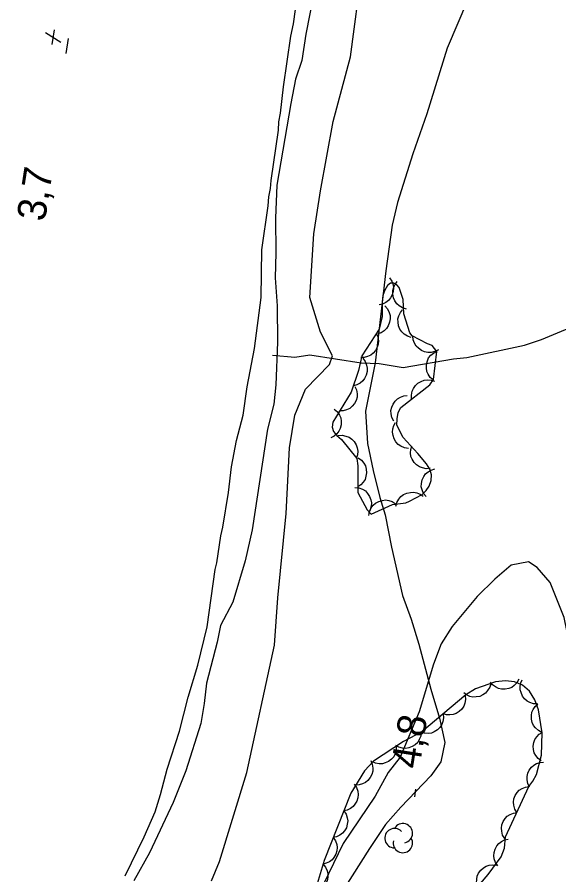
# Model space of a CAD drawing. Extents: x 282461 to 284471, y 5554090 to 5557646.
# Drawn here: x 283867.4 to 283924.1, y 5555498.5 to 5555588.3 of the extents above; entities that cross this region are included whole.
import ezdxf

# ---------------------------------------------------------------- set-up
doc = ezdxf.new("R2010")
doc.units = 0
for name, color, linetype in [('Niveau 1', 7, 'Continuous'), ('Niveau 2', 7, 'Continuous'), ('Niveau 22', 7, 'Continuous'), ('Niveau 3', 7, 'Continuous'), ('Niveau 4', 7, 'Continuous'), ('Niveau 44', 7, 'Continuous')]:
    doc.layers.add(name, color=color, linetype=linetype)

msp = doc.modelspace()

# ---------------------------------------------------------------- linework, layer by layer
at = {"layer": 'Niveau 1'}
for points in [[(283887.72, 5555497.89), (283888.57, 5555499.92), (283891.41, 5555509.22), (283894.33, 5555522.56), (283894.66, 5555527.53), (283895.55, 5555536.35), (283895.88, 5555543.24), (283896.44, 5555546.63), (283897.57, 5555549.35), (283900.06, 5555551.96), (283900.4, 5555552.86), (283899.15, 5555555.34), (283898.01, 5555558.95), (283898.45, 5555565.62), (283899.12, 5555570.14), (283900.47, 5555577.38), (283902.27, 5555584.16), (283903.5, 5555593.43)], [(283935.1, 5555497.97), (283932.96, 5555502.97), (283932.41, 5555506.49), (283929.48, 5555511.83), (283927.9, 5555514.11), (283926.32, 5555517.29), (283924.65, 5555525.47), (283923.19, 5555529.11), (283921.83, 5555530.7), (283920.92, 5555531.27), (283919.1, 5555530.94), (283917.38, 5555529.48), (283915.55, 5555527.67), (283912.92, 5555524.51), (283911.77, 5555522.71), (283910.96, 5555520.56), (283909.45, 5555515.57), (283907.49, 5555510.82), (283906.23, 5555509.24), (283904.85, 5555506.75), (283901.52, 5555501.78), (283898.42, 5555495.45)]]:
    msp.add_lwpolyline(points, dxfattribs=at)
at = {"layer": 'Niveau 2'}
msp.add_lwpolyline([(283898.78, 5555592.6), (283897.59, 5555586.54), (283897.19, 5555583.78), (283896.52, 5555581.83), (283896.02, 5555579.28), (283894.56, 5555570.74), (283894.42, 5555567.26), (283894.46, 5555563.65), (283894.37, 5555561.03), (283894.59, 5555558.1), (283894.62, 5555554.3), (283894.46, 5555549.82), (283894.24, 5555547.79), (283893.59, 5555545.18), (283891.96, 5555534.62), (283891.23, 5555531.38), (283889.94, 5555527.05), (283888.65, 5555524.61), (283888.3, 5555522.89), (283887.2, 5555518.58), (283886.96, 5555516.46), (283886.61, 5555514.35), (283885.03, 5555509.4), (283883.69, 5555506.1), (283881.21, 5555500.83), (283879.59, 5555497.87)], dxfattribs=at)
at = {"layer": 'Niveau 22'}
for points in [[(283914.54, 5555590.05), (283912.39, 5555585.08), (283910.26, 5555578.18), (283908.79, 5555574), (283907.21, 5555568.91), (283906.65, 5555566.54), (283905.97, 5555561.77), (283904.85, 5555552.14), (283903.84, 5555547.05), (283904.07, 5555543.67), (283904.64, 5555540.85), (283905.33, 5555538.02), (283905.9, 5555536.22), (283906.58, 5555532.83), (283907.73, 5555527.76), (283908.64, 5555525.27), (283909.43, 5555522.68), (283910.69, 5555517.94), (283911.6, 5555514.9), (283912.16, 5555512.38), (283911.72, 5555510.34), (283910.7, 5555508.87), (283907.53, 5555505.58), (283905.95, 5555503.77), (283904.25, 5555501.28), (283901.54, 5555496.97)], [(283894.09, 5555552.92), (283896.46, 5555552.7), (283898.03, 5555552.96), (283903.4, 5555552.14), (283905.28, 5555552.04), (283907.78, 5555551.65), (283913.06, 5555552.55), (283914.46, 5555552.68), (283920.49, 5555553.98), (283922.28, 5555554.56), (283927.06, 5555556.57)]]:
    msp.add_lwpolyline(points, dxfattribs=at)
at = {"layer": 'Niveau 3'}
for p, q in [((283870.32, 5555586.71), (283871.95, 5555585.71)), ((283871.03, 5555585.45), (283871.28, 5555586.99)), ((283872.51, 5555584.51), (283872.75, 5555586.09)), ((283909, 5555506.68), (283909.12, 5555507.47))]:
    msp.add_line(p, q, dxfattribs=at)
at = {"layer": 'Niveau 4'}
msp.add_lwpolyline([(283878.69, 5555498.41), (283880.65, 5555502.49), (283881.81, 5555505.1), (283882.39, 5555506.91), (283883.08, 5555509.57), (283884.36, 5555513.54), (283885.29, 5555517.11), (283886.28, 5555520.46), (283887.27, 5555524.48), (283888.1, 5555530.5), (283888.27, 5555531.18), (283888.68, 5555534.01), (283888.92, 5555534.92), (283889.51, 5555538.55), (283889.81, 5555541.22), (283890.33, 5555544), (283891.03, 5555546.66), (283891.45, 5555549.61), (283892.21, 5555553.64), (283892.92, 5555558.97), (283893, 5555563.96), (283893.65, 5555568.56), (283893.71, 5555569.52), (283893.89, 5555570.37), (283893.95, 5555571.23), (283894.72, 5555576.5), (283894.78, 5555577.35), (283894.96, 5555578.26), (283895.26, 5555581.04), (283896.03, 5555586.32), (283896.32, 5555587.62), (283896.91, 5555591.93)], dxfattribs=at)
at = {"layer": 'Niveau 44'}
for points in [[(283911.3, 5555553.32), (283910.84, 5555553.95), (283910.34, 5555554.1), (283908.73, 5555554.94), (283908.48, 5555555.28), (283907.87, 5555557.24), (283907.8, 5555558.75), (283907.37, 5555560), (283907.12, 5555560.3), (283906.81, 5555560.48), (283906.48, 5555560.46), (283906.15, 5555560.21), (283905.87, 5555559.74), (283905.65, 5555559.16), (283905.58, 5555558.5), (283905.59, 5555556.98), (283905.26, 5555555.66), (283903.45, 5555552.84), (283903.13, 5555551.33), (283902.36, 5555549.04), (283900.42, 5555545.91), (283900.36, 5555545.39), (283900.49, 5555544.95), (283900.84, 5555544.51), (283901.32, 5555544.09), (283902.95, 5555542.09), (283903.06, 5555541.34), (283903.03, 5555538.54), (283904.01, 5555536.72), (283904.45, 5555536.27), (283906.69, 5555537.29), (283908.06, 5555537.48), (283908.46, 5555537.63), (283909.78, 5555538.32), (283910.21, 5555538.74), (283910.53, 5555539.21), (283910.71, 5555539.79), (283910.75, 5555540.41), (283910.58, 5555541), (283910.23, 5555541.56), (283909.33, 5555542.64), (283907.78, 5555544.31), (283907.14, 5555545.59), (283907.15, 5555546.27), (283907.28, 5555546.91), (283907.55, 5555547.43), (283910.59, 5555549.82), (283910.96, 5555550.39), (283911.3, 5555553.32)], [(283906.36, 5555561.03), (283906.6, 5555560.68), (283906.73, 5555560.29), (283906.79, 5555559.96), (283906.75, 5555559.61), (283906.65, 5555559.25), (283906.46, 5555558.92), (283906.26, 5555558.65), (283905.97, 5555558.44), (283905.64, 5555558.28), (283905.28, 5555558.19)], [(283908.14, 5555557.76), (283907.73, 5555557.87), (283907.38, 5555558.09), (283907.13, 5555558.3), (283906.93, 5555558.6), (283906.78, 5555558.94), (283906.71, 5555559.32), (283906.7, 5555559.65), (283906.78, 5555559.99), (283906.94, 5555560.34), (283907.15, 5555560.63)], [(283905.87, 5555558.1), (283906.15, 5555557.78), (283906.32, 5555557.41), (283906.42, 5555557.09), (283906.43, 5555556.74), (283906.37, 5555556.37), (283906.21, 5555556.01), (283906.05, 5555555.73), (283905.79, 5555555.49), (283905.48, 5555555.28), (283905.13, 5555555.16)], [(283908.63, 5555554.79), (283908.23, 5555554.92), (283907.89, 5555555.14), (283907.64, 5555555.36), (283907.45, 5555555.66), (283907.31, 5555556.01), (283907.25, 5555556.39), (283907.24, 5555556.72), (283907.34, 5555557.06), (283907.5, 5555557.4), (283907.73, 5555557.69)], [(283904.98, 5555555.22), (283905.15, 5555554.83), (283905.19, 5555554.43), (283905.18, 5555554.09), (283905.07, 5555553.75), (283904.9, 5555553.42), (283904.64, 5555553.14), (283904.39, 5555552.92), (283904.07, 5555552.78), (283903.71, 5555552.68), (283903.34, 5555552.67)], [(283911.49, 5555553.5), (283911.12, 5555553.3), (283910.72, 5555553.22), (283910.39, 5555553.19), (283910.04, 5555553.27), (283909.7, 5555553.41), (283909.39, 5555553.65), (283909.15, 5555553.87), (283908.98, 5555554.19), (283908.85, 5555554.54), (283908.81, 5555554.9)], [(283910.95, 5555550.31), (283910.63, 5555550.58), (283910.41, 5555550.93), (283910.27, 5555551.23), (283910.22, 5555551.59), (283910.23, 5555551.96), (283910.34, 5555552.33), (283910.46, 5555552.64), (283910.69, 5555552.91), (283910.98, 5555553.15), (283911.3, 5555553.32)], [(283903.56, 5555552.6), (283903.81, 5555552.27), (283903.96, 5555551.88), (283904.03, 5555551.56), (283904.01, 5555551.2), (283903.92, 5555550.84), (283903.74, 5555550.5), (283903.55, 5555550.23), (283903.27, 5555550.01), (283902.94, 5555549.83), (283902.59, 5555549.73)], [(283902.74, 5555549.66), (283902.92, 5555549.28), (283902.97, 5555548.87), (283902.97, 5555548.53), (283902.86, 5555548.19), (283902.69, 5555547.86), (283902.44, 5555547.57), (283902.2, 5555547.35), (283901.87, 5555547.2), (283901.51, 5555547.1), (283901.15, 5555547.08)], [(283908.68, 5555548.32), (283908.65, 5555548.74), (283908.74, 5555549.14), (283908.86, 5555549.45), (283909.07, 5555549.74), (283909.34, 5555549.99), (283909.68, 5555550.18), (283909.99, 5555550.3), (283910.34, 5555550.33), (283910.71, 5555550.3), (283911.06, 5555550.19)], [(283906.82, 5555546.01), (283906.61, 5555546.39), (283906.53, 5555546.79), (283906.51, 5555547.12), (283906.59, 5555547.47), (283906.73, 5555547.81), (283906.96, 5555548.12), (283907.19, 5555548.36), (283907.5, 5555548.54), (283907.85, 5555548.66), (283908.21, 5555548.7)], [(283900.58, 5555547.28), (283900.9, 5555547.01), (283901.12, 5555546.66), (283901.26, 5555546.36), (283901.31, 5555546.01), (283901.3, 5555545.63), (283901.19, 5555545.26), (283901.07, 5555544.96), (283900.84, 5555544.68), (283900.55, 5555544.44), (283900.23, 5555544.27)], [(283908.35, 5555543.17), (283907.93, 5555543.22), (283907.56, 5555543.39), (283907.27, 5555543.57), (283907.04, 5555543.84), (283906.84, 5555544.16), (283906.73, 5555544.53), (283906.67, 5555544.85), (283906.71, 5555545.2), (283906.82, 5555545.56), (283906.99, 5555545.88)], [(283900.98, 5555544.5), (283901.4, 5555544.54), (283901.8, 5555544.46), (283902.12, 5555544.35), (283902.41, 5555544.14), (283902.67, 5555543.87), (283902.86, 5555543.53), (283902.99, 5555543.23), (283903.03, 5555542.88), (283903, 5555542.5), (283902.9, 5555542.16)], [(283910.63, 5555541.08), (283910.21, 5555541.04), (283909.8, 5555541.12), (283909.49, 5555541.23), (283909.2, 5555541.43), (283908.94, 5555541.7), (283908.74, 5555542.03), (283908.61, 5555542.33), (283908.57, 5555542.69), (283908.59, 5555543.06), (283908.69, 5555543.41)], [(283903.07, 5555542.18), (283903.42, 5555541.94), (283903.67, 5555541.62), (283903.84, 5555541.33), (283903.93, 5555540.99), (283903.96, 5555540.62), (283903.89, 5555540.24), (283903.8, 5555539.92), (283903.6, 5555539.62), (283903.34, 5555539.35), (283903.04, 5555539.15)], [(283910.19, 5555538.11), (283909.93, 5555538.44), (283909.77, 5555538.82), (283909.69, 5555539.15), (283909.71, 5555539.5), (283909.79, 5555539.87), (283909.96, 5555540.21), (283910.14, 5555540.49), (283910.42, 5555540.71), (283910.74, 5555540.9), (283911.09, 5555541.01)], [(283902.74, 5555539.08), (283903.16, 5555539.04), (283903.54, 5555538.88), (283903.83, 5555538.71), (283904.07, 5555538.45), (283904.27, 5555538.14), (283904.4, 5555537.77), (283904.47, 5555537.45), (283904.44, 5555537.1), (283904.34, 5555536.73), (283904.18, 5555536.41)], [(283907.04, 5555537.1), (283907.14, 5555537.51), (283907.34, 5555537.86), (283907.55, 5555538.12), (283907.84, 5555538.33), (283908.18, 5555538.49), (283908.56, 5555538.56), (283908.88, 5555538.59), (283909.23, 5555538.51), (283909.58, 5555538.37), (283909.87, 5555538.16)], [(283904.2, 5555536.15), (283904.27, 5555536.57), (283904.45, 5555536.94), (283904.64, 5555537.21), (283904.91, 5555537.44), (283905.24, 5555537.62), (283905.61, 5555537.72), (283905.94, 5555537.77), (283906.29, 5555537.72), (283906.64, 5555537.6), (283906.95, 5555537.41)], [(283920.94, 5555507.76), (283921.37, 5555508.32), (283921.76, 5555509.02), (283922.28, 5555511.05), (283922.34, 5555513.37), (283921.98, 5555515.78), (283921.59, 5555516.83), (283921.02, 5555517.74), (283920.28, 5555518.38), (283919.45, 5555518.73), (283918.5, 5555518.84), (283917.46, 5555518.73), (283915.38, 5555518), (283914.37, 5555517.37), (283909.76, 5555513.5), (283907.82, 5555512.46), (283904.67, 5555510.41), (283903.73, 5555509.39), (283902.3, 5555507.05), (283899.52, 5555500.01), (283898.68, 5555497.23)], [(283916.96, 5555518.55), (283916.85, 5555518.15), (283916.64, 5555517.81), (283916.43, 5555517.55), (283916.14, 5555517.35), (283915.81, 5555517.2), (283915.43, 5555517.14), (283915.1, 5555517.12), (283914.76, 5555517.2), (283914.42, 5555517.35), (283914.13, 5555517.56)], [(283919.91, 5555518.99), (283919.71, 5555518.62), (283919.43, 5555518.33), (283919.16, 5555518.13), (283918.84, 5555518.01), (283918.47, 5555517.94), (283918.09, 5555517.96), (283917.77, 5555518.02), (283917.46, 5555518.18), (283917.16, 5555518.4), (283916.93, 5555518.67)], [(283921.86, 5555516.41), (283921.44, 5555516.42), (283921.06, 5555516.55), (283920.76, 5555516.7), (283920.5, 5555516.94), (283920.28, 5555517.23), (283920.14, 5555517.59), (283920.04, 5555517.9), (283920.05, 5555518.25), (283920.12, 5555518.61), (283920.27, 5555518.94)], [(283914.27, 5555517.29), (283914.31, 5555516.87), (283914.24, 5555516.47), (283914.13, 5555516.16), (283913.93, 5555515.87), (283913.67, 5555515.61), (283913.34, 5555515.42), (283913.04, 5555515.29), (283912.69, 5555515.25), (283912.32, 5555515.26), (283911.98, 5555515.36)], [(283922.33, 5555513.43), (283921.95, 5555513.61), (283921.66, 5555513.89), (283921.44, 5555514.14), (283921.31, 5555514.46), (283921.22, 5555514.82), (283921.23, 5555515.2), (283921.27, 5555515.53), (283921.42, 5555515.84), (283921.62, 5555516.15), (283921.89, 5555516.39)], [(283911.98, 5555515.36), (283912.02, 5555514.95), (283911.94, 5555514.55), (283911.84, 5555514.24), (283911.64, 5555513.95), (283911.38, 5555513.69), (283911.05, 5555513.5), (283910.75, 5555513.36), (283910.4, 5555513.32), (283910.03, 5555513.34), (283909.69, 5555513.44)], [(283909.67, 5555513.45), (283909.63, 5555513.04), (283909.47, 5555512.67), (283909.31, 5555512.38), (283909.05, 5555512.14), (283908.74, 5555511.94), (283908.38, 5555511.82), (283908.06, 5555511.75), (283907.71, 5555511.78), (283907.35, 5555511.87), (283907.04, 5555512.04)], [(283922.26, 5555510.44), (283921.93, 5555510.68), (283921.68, 5555511), (283921.51, 5555511.29), (283921.43, 5555511.63), (283921.41, 5555512), (283921.48, 5555512.38), (283921.58, 5555512.69), (283921.78, 5555512.97), (283922.04, 5555513.24), (283922.34, 5555513.43)], [(283907.07, 5555511.98), (283907.07, 5555511.56), (283906.94, 5555511.17), (283906.8, 5555510.87), (283906.56, 5555510.61), (283906.27, 5555510.39), (283905.92, 5555510.24), (283905.61, 5555510.14), (283905.26, 5555510.14), (283904.9, 5555510.2), (283904.57, 5555510.34)], [(283904.39, 5555510.47), (283904.56, 5555510.09), (283904.61, 5555509.69), (283904.61, 5555509.36), (283904.51, 5555509.02), (283904.35, 5555508.69), (283904.1, 5555508.4), (283903.86, 5555508.18), (283903.54, 5555508.03), (283903.19, 5555507.93), (283902.83, 5555507.91)], [(283921.03, 5555507.7), (283920.84, 5555508.08), (283920.77, 5555508.47), (283920.76, 5555508.8), (283920.84, 5555509.14), (283920.99, 5555509.48), (283921.23, 5555509.78), (283921.46, 5555510.01), (283921.77, 5555510.17), (283922.13, 5555510.29), (283922.48, 5555510.32)], [(283902.67, 5555507.99), (283902.91, 5555507.65), (283903.03, 5555507.26), (283903.09, 5555506.94), (283903.04, 5555506.59), (283902.94, 5555506.23), (283902.74, 5555505.91), (283902.54, 5555505.65), (283902.26, 5555505.45), (283901.92, 5555505.29), (283901.57, 5555505.21)], [(283915.9, 5555497.62), (283916.7, 5555498.55), (283918.05, 5555500.38), (283918.4, 5555501.29), (283918.5, 5555502.48), (283920.94, 5555507.76)], [(283919.68, 5555505.04), (283919.47, 5555505.4), (283919.37, 5555505.79), (283919.33, 5555506.12), (283919.39, 5555506.47), (283919.52, 5555506.81), (283919.73, 5555507.13), (283919.94, 5555507.38), (283920.24, 5555507.56), (283920.59, 5555507.7), (283920.94, 5555507.76)], [(283901.57, 5555505.21), (283901.81, 5555504.86), (283901.93, 5555504.48), (283901.99, 5555504.15), (283901.94, 5555503.8), (283901.84, 5555503.45), (283901.64, 5555503.12), (283901.44, 5555502.86), (283901.16, 5555502.66), (283900.82, 5555502.5), (283900.47, 5555502.42)], [(283918.43, 5555502.33), (283918.21, 5555502.68), (283918.11, 5555503.08), (283918.08, 5555503.4), (283918.14, 5555503.75), (283918.26, 5555504.1), (283918.48, 5555504.41), (283918.69, 5555504.66), (283918.99, 5555504.84), (283919.33, 5555504.98), (283919.68, 5555505.04)], [(283900.47, 5555502.42), (283900.71, 5555502.08), (283900.83, 5555501.69), (283900.89, 5555501.37), (283900.85, 5555501.02), (283900.74, 5555500.67), (283900.54, 5555500.34), (283900.35, 5555500.08), (283900.06, 5555499.88), (283899.72, 5555499.72), (283899.37, 5555499.64)], [(283917.69, 5555499.45), (283917.45, 5555499.79), (283917.33, 5555500.18), (283917.27, 5555500.5), (283917.31, 5555500.85), (283917.41, 5555501.21), (283917.61, 5555501.54), (283917.8, 5555501.8), (283918.09, 5555502), (283918.42, 5555502.16), (283918.77, 5555502.25)], [(283899.4, 5555499.63), (283899.67, 5555499.3), (283899.82, 5555498.93), (283899.9, 5555498.61), (283899.89, 5555498.26), (283899.82, 5555497.9), (283899.65, 5555497.56), (283899.47, 5555497.28), (283899.2, 5555497.06), (283898.88, 5555496.87), (283898.54, 5555496.76)], [(283915.58, 5555497.25), (283915.47, 5555497.65), (283915.49, 5555498.06), (283915.54, 5555498.38), (283915.69, 5555498.7), (283915.91, 5555499), (283916.2, 5555499.24), (283916.47, 5555499.42), (283916.81, 5555499.52), (283917.18, 5555499.56), (283917.53, 5555499.52)]]:
    msp.add_lwpolyline(points, dxfattribs=at)
for centre, start, end in [((283907.756, 5555502.861), 282.26917, 149.72625), ((283906.881, 5555502.353), 44.11537, 269.80396), ((283907.756, 5555501.844), 166.93686, 29.62122)]:
    msp.add_arc(centre, 1.017, start, end, dxfattribs=at)

# ---------------------------------------------------------------- texts
at = {"layer": 'Niveau 3'}
for s, rotation, p in [('    3,7', 81.0958, (283869.57, 5555562.44)), ('4,8  ', 81.09575, (283909.48, 5555509.52))]:
    msp.add_text(s, height=3, rotation=rotation, dxfattribs=at).set_placement(p)

doc.saveas('drawing.dxf')
